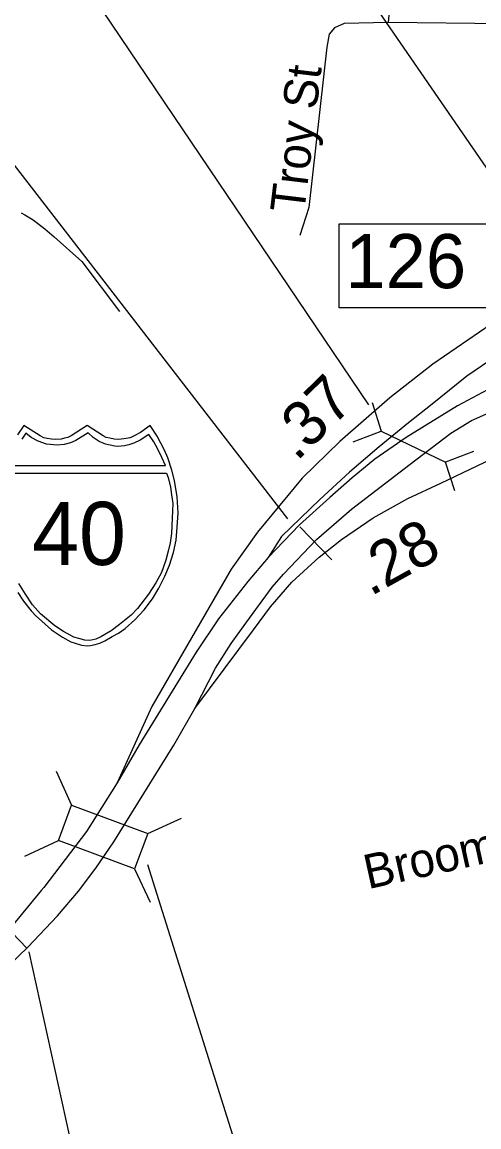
# Model space of a CAD drawing. Extents: x 1662474 to 1856135, y 779280 to 917889.
# Drawn here: x 1769521 to 1770787, y 833837 to 836899 of the extents above; entities that cross this region are included whole.
import ezdxf

# ---------------------------------------------------------------- set-up
doc = ezdxf.new("R2010")
doc.units = 0
for name, color, linetype in [('Exist Hydrographic Misc Water Feature', 7, 'Continuous'), ('Exist Road Non-System Structure Non-Sys NCDOT Attributed CELL', 7, 'Continuous'), ('Exist Road Non-System Structure Non-Sys NCDOT Number Label', 7, 'Continuous'), ('Exist Road Non-System Type 51', 7, 'Continuous'), ('Exist Road Non-System Type 51 Label', 7, 'Continuous'), ('Exist Road Primary Interstate Divided Center Attributed', 7, 'Continuous'), ('Exist Road Primary Interstate Interchange CELL', 7, 'Continuous'), ('Exist Road Primary Interstate Ramp 1 Lane Attributed', 7, 'Continuous'), ('Exist Road Primary Interstate Shield CELL', 7, 'Continuous'), ('Exist Road Primary Interstate Shield Number Label', 7, 'Continuous'), ('Exist Road Primary Interstate Structure Culvert CELL', 7, 'Continuous'), ('Exist Road Primary Interstate Structure Culvert Number Label', 7, 'Continuous'), ('Exist Road Primary Interstate Structure Ovrhead Sign CELL', 7, 'Continuous'), ('Exist Road Primary US Divided Attributed', 7, 'Continuous'), ('Exist Road Primary US Mileage Hundredths English Label', 7, 'Continuous'), ('Exist Road Primary US Structure Standard Bridge Number Label', 7, 'Continuous')]:
    doc.layers.add(name, color=color, linetype=linetype)

msp = doc.modelspace()

# ---------------------------------------------------------------- linework, layer by layer
at = {"layer": 'Exist Hydrographic Misc Water Feature'}
msp.add_lwpolyline([(1769517.9, 836371.1), (1769527.9, 836365.1), (1769551.5, 836350.9), (1769583.5, 836326.6), (1769609.3, 836304.4), (1769686.6, 836235.7), (1769791.1, 836097.1)], dxfattribs=at)
at = {"layer": 'Exist Road Non-System Structure Non-Sys NCDOT Attributed CELL'}
for p, q in [((1769615.2, 834822.3), (1769658, 834728.8)), ((1769869.1, 834649.8), (1769962.6, 834692.6)), ((1769527.8, 834587.3), (1769621.3, 834630.1)), ((1769832.6, 834551.6), (1769876.1, 834459.8))]:
    msp.add_line(p, q, dxfattribs=at)
msp.add_lwpolyline([(1769658, 834728.8), (1769869.2, 834650.3), (1769832.6, 834551.6), (1769621.3, 834630.1)], close=True, dxfattribs=at)
at = {"layer": 'Exist Road Non-System Structure Non-Sys NCDOT Number Label'}
msp.add_line((1769868.1, 834563.7), (1770564.6, 832350), dxfattribs=at)
at = {"layer": 'Exist Road Non-System Type 51'}
for p in [(1770564.5, 837216.9), (1770956.9, 836893.5)]:
    msp.add_line(p, (1770535.6, 836898.4), dxfattribs=at)
msp.add_lwpolyline([(1770535.6, 836898.4), (1770413.9, 836895.9), (1770386.9, 836883.5), (1770371.9, 836866.2), (1770365.2, 836830.2), (1770315.4, 836385.4), (1770290.5, 836308.2)], dxfattribs=at)
at = {"layer": 'Exist Road Primary Interstate Divided Center Attributed'}
for points in [[(1771133.7, 836019.7), (1770984, 835961), (1770906.1, 835926.9), (1770825.1, 835887.1), (1770727.7, 835835.7), (1770586, 835748), (1770499.2, 835687.4), (1770436.1, 835636), (1770374.2, 835581.5), (1770289.5, 835505.4), (1770203.2, 835415)], [(1769999.9, 834996.2), (1770056.6, 835108.2), (1770100.7, 835176.8), (1770140.7, 835233.5), (1770213.6, 835333.1), (1770245.9, 835368.6), (1770336.8, 835465.1), (1770434, 835549.4), (1770596.6, 835673.5), (1770709.3, 835760), (1770766.8, 835794.5), (1770896, 835852.2), (1770957.3, 835876.6), (1771026.7, 835907.8), (1771149.4, 835948.6)], [(1770203.2, 835415), (1770146.7, 835348.8), (1770064.9, 835244.7), (1770002.9, 835153), (1769845, 834895.6), (1769784.5, 834790.7)], [(1769775.4, 834627), (1769941.5, 834895.2), (1769999.9, 834996.2)], [(1769784.5, 834790.7), (1769699.3, 834655.2)], [(1769699.3, 834655.2), (1769580.6, 834500.5), (1769573.9, 834492.3), (1769463.1, 834358.2), (1769346.4, 834245.1), (1769229.7, 834156.7), (1769095.3, 834064.8), (1768992.5, 834008.7), (1768924.5, 833973), (1768749.6, 833893.3), (1768742.6, 833889.7)], [(1768774.1, 833845), (1768783.2, 833849.4), (1769022.1, 833968.6), (1769054.3, 833984.7), (1769170.3, 834053.6), (1769263.9, 834107.7), (1769378.5, 834191.6), (1769456.1, 834256.7), (1769511, 834310.1), (1769536.5, 834334.4), (1769618.9, 834421.5), (1769677.3, 834489.7), (1769725.2, 834554), (1769775.4, 834627)]]:
    msp.add_lwpolyline(points, dxfattribs=at)
at = {"layer": 'Exist Road Primary Interstate Interchange CELL'}
msp.add_lwpolyline([(1770399.5, 836340.1), (1770834.5, 836340.1), (1770834.5, 836106.9), (1770399.5, 836106.9)], close=True, dxfattribs=at)
at = {"layer": 'Exist Road Primary Interstate Ramp 1 Lane Attributed'}
msp.add_lwpolyline([(1771109.8, 836130.3), (1771045.6, 836095), (1770919.5, 836028.7), (1770838.2, 835975.2), (1770753.6, 835918.1), (1770657.5, 835840.1), (1770591.9, 835788.8), (1770510.7, 835721.5), (1770428.8, 835651.9), (1770345.8, 835576.2), (1770239.7, 835473), (1770203.2, 835415)], dxfattribs=at)
at = {"layer": 'Exist Road Primary Interstate Shield CELL'}
for points in [[(1769508.9, 835318.3), (1769524.3, 835294.2), (1769545.9, 835267), (1769557.6, 835254), (1769602.4, 835214.9), (1769632.3, 835194.4), (1769656.2, 835181.5), (1769667.4, 835177.3), (1769685, 835172.4), (1769701.2, 835170.5), (1769710.6, 835171.4), (1769723.4, 835173.9), (1769735.8, 835178), (1769749.9, 835184.2), (1769770.7, 835195.8), (1769787.5, 835205.6), (1769806.8, 835218.6), (1769832.9, 835242.3), (1769859, 835269.7), (1769882, 835300.8), (1769900.2, 835329.8), (1769916.3, 835362.9), (1769929.7, 835393.8), (1769940.4, 835429.2), (1769947.4, 835463.4), (1769951, 835499.1), (1769953.4, 835538.7), (1769950.7, 835583.2), (1769943, 835628.8), (1769935.7, 835657.1), (1769924.7, 835691.1), (1769915.7, 835712.7), (1769894.8, 835751.2), (1769876.1, 835780.8), (1769848.9, 835761.6), (1769831.1, 835752.2), (1769820.3, 835747.3), (1769809.1, 835745.1), (1769788.6, 835742.6), (1769775.7, 835743.2), (1769763.8, 835745.9), (1769753.6, 835748.1), (1769745.4, 835752.2), (1769701.2, 835780.8), (1769656.9, 835752.2), (1769647.6, 835747.9), (1769638.1, 835745.9), (1769629, 835743.4), (1769613.8, 835742.6), (1769602.2, 835743), (1769590.4, 835745.1), (1769581, 835747.1), (1769570.5, 835752.2), (1769525.4, 835780.8), (1769507.6, 835755.1)], [(1769486.6, 835670.4), (1769918.1, 835670.3), (1769908.1, 835692.7), (1769897.3, 835715.2), (1769886.1, 835735.8), (1769872.4, 835755.7), (1769848.2, 835740.4), (1769830.5, 835732.1), (1769816.3, 835727.2), (1769804.4, 835724.5), (1769785.8, 835723.1), (1769777.5, 835723.5), (1769751.5, 835729.4), (1769734, 835736.6), (1769717.3, 835747.7), (1769703.7, 835760.5), (1769669.5, 835739.8), (1769654.4, 835733.1), (1769636.9, 835728.6), (1769617.8, 835726.2), (1769588.4, 835729.4), (1769565.4, 835737.4), (1769545.5, 835747.7), (1769530.7, 835760), (1769519.7, 835743.1)], [(1769479, 835648.8), (1769920.7, 835649), (1769925.3, 835636.8), (1769931.7, 835609.7), (1769935, 835588.9), (1769938.4, 835564.9), (1769937.2, 835523.8), (1769935.2, 835481.2), (1769931.3, 835456), (1769926.1, 835433.1), (1769918.9, 835407.6), (1769907.4, 835373.8), (1769891.5, 835345.1), (1769871.6, 835313.3), (1769850.1, 835285.4), (1769840.8, 835273.8), (1769823.1, 835255.2), (1769790.9, 835229.3), (1769767.4, 835211.7), (1769739.2, 835195.1), (1769724.9, 835188.7), (1769708.2, 835185.2), (1769694.5, 835186.2), (1769677.9, 835190.6), (1769664.4, 835194.3), (1769635, 835210.2), (1769611.1, 835226.1), (1769571.4, 835258.8), (1769549.9, 835283.9), (1769529.9, 835313.3), (1769512, 835343.4)]]:
    msp.add_lwpolyline(points, dxfattribs=at)
at = {"layer": 'Exist Road Primary Interstate Structure Culvert CELL'}
for p, q in [((1770490.9, 835844.9), (1770516.2, 835765.5)), ((1770438.4, 835736), (1770516.2, 835765.5)), ((1770516.2, 835765.5), (1770694.9, 835679.4)), ((1770772.7, 835708.9), (1770694.9, 835679.4)), ((1770720.2, 835600), (1770694.9, 835679.4))]:
    msp.add_line(p, q, dxfattribs=at)
at = {"layer": 'Exist Road Primary Interstate Structure Culvert Number Label'}
msp.add_line((1770481.7, 835838.1), (1768437.9, 838869.6), dxfattribs=at)
at = {"layer": 'Exist Road Primary Interstate Structure Ovrhead Sign CELL'}
for p, q in [((1770257.9, 835521.9), (1768422.1, 837895.2)), ((1770291.2, 835499.8), (1770379.2, 835409)), ((1769446.4, 834423.1), (1769534.2, 834332)), ((1769539.2, 834322), (1770139.2, 831606.4))]:
    msp.add_line(p, q, dxfattribs=at)
at = {"layer": 'Exist Road Primary US Divided Attributed'}
for points in [[(1771092.7, 836211.2), (1770964.4, 836143.2), (1770821.1, 836061.9), (1770659.9, 835951.2), (1770539.9, 835857.8), (1770401.4, 835737), (1770297.1, 835635), (1770173.1, 835485.2), (1770100.4, 835382.5), (1769880.2, 835001.6), (1769784.5, 834790.7)], [(1769999.9, 834996.2), (1770162.4, 835214.5), (1770209.8, 835278.2), (1770268.3, 835346.4), (1770344.2, 835415.6), (1770406.2, 835464.9), (1770493.9, 835524.8), (1770590.1, 835578.3), (1770682.1, 835621.1), (1770883.1, 835717.4), (1770970.8, 835758), (1771120.5, 835813.6), (1771182.5, 835839.3)]]:
    msp.add_lwpolyline(points, dxfattribs=at)
at = {"layer": 'Exist Road Primary US Structure Standard Bridge Number Label'}
msp.add_line((1771085.2, 836092.7), (1768802.4, 839416.4), dxfattribs=at)

# ---------------------------------------------------------------- texts
at = {"layer": 'Exist Road Non-System Type 51 Label'}
for s, rotation, p in [('Troy St', 83.1644, (1770302.5, 836367.3)), ('Broome Rd', 12.4263, (1770479.8, 834495.3))]:
    msp.add_text(s, height=95, rotation=rotation, dxfattribs=at).set_placement(p)
at = {"layer": 'Exist Road Primary Interstate Interchange CELL'}
msp.add_text('126', height=150, dxfattribs=at).set_placement((1770417.1, 836161.8))
at = {"layer": 'Exist Road Primary Interstate Shield Number Label'}
msp.add_text('40', height=175, dxfattribs=at).set_placement((1769548.3, 835394.3))
at = {"layer": 'Exist Road Primary US Mileage Hundredths English Label'}
for s, rotation, p in [('.37', 44.3465, (1770281.6, 835679.2)), ('.28', 29.0686, (1770486.5, 835306.2))]:
    msp.add_text(s, height=125, rotation=rotation, dxfattribs=at).set_placement(p)

doc.saveas('drawing.dxf')
